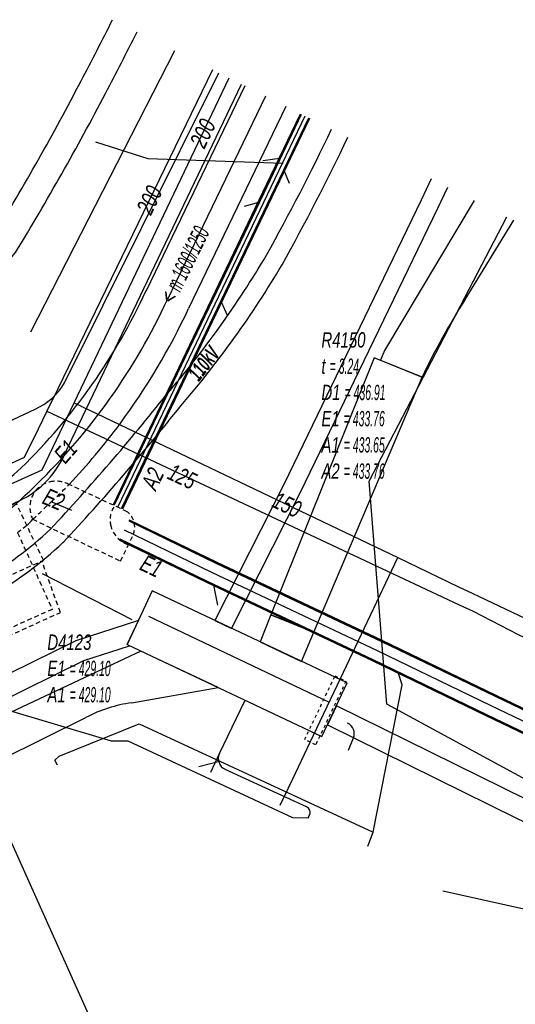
# Model space of a CAD drawing. Header units: metres. Extents: x 2695563 to 2696938, y 1260544 to 1262032.
# Tile 299 of 303: x 2696516 to 2696532, y 1261835 to 1261867. Entities that reach past the tile are written whole.
import ezdxf

# ---------------------------------------------------------------- set-up
doc = ezdxf.new("R2010")
doc.units = ezdxf.units.M
for name, pattern in [('AUSGEZOGEN', [0]), ('STRICHLINIE2_S3', [0.25, 0.15, -0.1]), ('VERDECKT2_S2', [0.18, 0.1, -0.08])]:
    doc.linetypes.add(name, pattern=pattern)
for name, color, linetype in [('AW_LK_ Haltung Text', 7, 'AUSGEZOGEN'), ('AW_LK_Ein-Auslauftext', 24, 'AUSGEZOGEN'), ('AW_LK_Haltung', 24, 'AUSGEZOGEN'), ('AW_LK_Normschacht Text', 24, 'AUSGEZOGEN'), ('AW_LK_Schacht Detaillinie', 24, 'AUSGEZOGEN'), ('AW_LK_Spezialbauwerk Detaillinie', 24, 'AUSGEZOGEN'), ('AW_LK_Spezialbauwerk Detailpolygon', 24, 'AUSGEZOGEN'), ('AW_LK_Trasselinie', 24, 'AUSGEZOGEN'), ('EW_LK_Bauwerk_FL_Linie_Punkt', 1, 'AUSGEZOGEN'), ('EW_LK_Trasseabs', 1, 'AUSGEZOGEN'), ('EW_LK_Trasseabs_Text', 1, 'AUSGEZOGEN'), ('EW_LK_Trasserand', 1, 'AUSGEZOGEN'), ('FM_LK_SW_TRASSEKANTE', 94, 'AUSGEZOGEN'), ('GA_LK_Leitung', 32, 'AUSGEZOGEN'), ('GA_LK_Leitung_Text', 32, 'AUSGEZOGEN'), ('GA_LK_Schutzrohr', 32, 'AUSGEZOGEN'), ('TV_LK_LEITUNG', 92, 'AUSGEZOGEN'), ('WA_LK_Leitung', 171, 'AUSGEZOGEN'), ('WA_LK_Leitung_Text', 171, 'AUSGEZOGEN')]:
    doc.layers.add(name, color=color, linetype=linetype)
doc.styles.add('ARIAL', font='arial.ttf')
doc.styles.add('ARIALNARROW', font='ARIALN.TTF')
pattern_1 = [(0, (2708005, 1273150), (6075, 6075), [6075, -6075]), (90, (2708005, 1273150), (-6075, 6075), [6075, -6075])]

# ---------------------------------------------------------------- blocks, each defined once
blk = doc.blocks.new('COMPLEXOBJECT_1467')
at = {"layer": 'AW_LK_Trasselinie', "color": 24, "linetype": 'AUSGEZOGEN', "transparency": 33554687}
for centre, radius, start, end in [((6470.385, 11902.934), 67.179, 308.99291, 311.20178), ((6513.244, 11849.939), 0.979, 126.989, 198.9446)]:
    blk.add_arc(centre, radius, start, end, dxfattribs=at)
blk = doc.blocks.new('COMPLEXOBJECT_1533')
at = {"layer": 'AW_LK_Spezialbauwerk Detaillinie', "color": 24, "linetype": 'STRICHLINIE2_S3', "transparency": 33554687}
for centre, radius, start, end in [((6518.354, 11850.679), 0.799, 148.0306, 191.909), ((6518.452, 11850.718), 0.903, 193.0295, 250.9449)]:
    blk.add_arc(centre, radius, start, end, dxfattribs=at)
blk = doc.blocks.new('COMPLEXOBJECT_1536')
at = {"layer": 'AW_LK_Spezialbauwerk Detailpolygon', "color": 24, "linetype": 'STRICHLINIE2_S3', "transparency": 33554687}
for p, q in [((6518.123, 11850.949), (6516.209, 11851.846)), ((6515.013, 11850.7), (6517.903, 11849.327)), ((6517.903, 11849.327), (6518.316, 11850.198))]:
    blk.add_line(p, q, dxfattribs=at)
for centre, radius, start, end in [((6515.781, 11851.098), 0.864, 131.6124, 165.8808), ((6515.783, 11851.064), 0.89, 96.3823, 130.2181), ((6515.784, 11851.069), 0.885, 61.3139, 96.4863), ((6515.786, 11851.096), 0.868, 165.7961, 207.1321), ((6517.718, 11850.441), 0.65, 21.1056, 51.4202), ((6517.725, 11850.446), 0.641, 337.1999, 20.8784)]:
    blk.add_arc(centre, radius, start, end, dxfattribs=at)
blk = doc.blocks.new('COMPLEXOBJECT_1545')
at = {"layer": 'AW_LK_Haltung', "color": 24, "linetype": 'AUSGEZOGEN', "transparency": 33554687}
for centre, radius, start, end in [((6500.7, 11866.64), 20.674, 309.8625, 314.257), ((6514.452, 11850.319), 0.675, 137.924, 198.7653)]:
    blk.add_arc(centre, radius, start, end, dxfattribs=at)
blk = doc.blocks.new('COMPLEXOBJECT_1554')
at = {"layer": 'AW_LK_Haltung', "color": 24, "linetype": 'AUSGEZOGEN', "transparency": 33554687}
blk.add_line((6522.664, 11864.612), (6519.44, 11857.922), dxfattribs=at)
for centre, radius, start, end in [((6500.71, 11866.602), 20.643, 324.7248, 335.1367), ((6500.71, 11866.63), 20.66, 314.2581, 324.662)]:
    blk.add_arc(centre, radius, start, end, dxfattribs=at)
blk = doc.blocks.new('COMPLEXOBJECT_1674')
at = {"layer": 'EW_LK_Trasserand', "color": 1, "linetype": 'AUSGEZOGEN', "transparency": 33554687}
blk.add_lwpolyline([(6518.273, 11844.669), (6521.112, 11845.169), (6518.57, 11846.368), (6506.467, 11840.682), (6507.052, 11839.375), (6516.764, 11844.19)], dxfattribs=at)
blk.add_arc((6518.889, 11840.111), 4.599, 97.7005, 117.5214, dxfattribs=at)
blk = doc.blocks.new('COMPLEXOBJECT_1774')
at = {"layer": 'EW_LK_Trasserand', "color": 1, "linetype": 'AUSGEZOGEN', "transparency": 33554687}
blk.add_line((6529.237, 11857.924), (6530.837, 11860.529), dxfattribs=at)
blk.add_lwpolyline([(6529.525, 11861.184), (6526.583, 11856.253), (6526.448, 11855.927), (6527.816, 11855.377)], dxfattribs=at)
blk.add_arc((6547.976, 11845.799), 22.32, 147.0962, 154.5885, dxfattribs=at)
blk = doc.blocks.new('COMPLEXOBJECT_1')
at = {"layer": 'EW_LK_Trasserand', "lineweight": 18, "transparency": 33554687}
h = blk.add_hatch(dxfattribs=at)
h.set_pattern_fill('MUSTER', color=1, scale=6075, style=0, pattern_type=2)
h.set_pattern_definition([(0, (12150, 12150), (6075, 6075), [6075, -6075]), (90, (12150, 12150), (-6075, 6075), [6075, -6075])])
h.paths.add_polyline_path([(670.809, 863.335), (652.353, 845.592), (652.354, 845.592), (652.662, 845.709), (652.971, 845.823), (653.28, 845.936), (653.591, 846.046), (653.901, 846.155), (654.213, 846.261), (659.313, 848.518), (659.391, 848.563), (659.469, 848.609), (659.547, 848.656), (659.625, 848.703), (659.702, 848.75), (659.778, 848.798), (659.854, 848.847), (659.93, 848.897), (660.006, 848.947), (660.081, 848.997), (660.156, 849.048), (660.23, 849.1), (660.304, 849.152), (660.378, 849.205), (660.451, 849.258), (660.523, 849.312), (660.596, 849.367), (660.668, 849.422), (660.739, 849.477), (660.81, 849.533), (660.881, 849.59), (660.951, 849.647), (661.021, 849.705), (661.09, 849.763), (661.159, 849.822), (661.228, 849.881), (661.296, 849.941), (661.363, 850.001), (661.43, 850.062), (661.497, 850.123), (661.563, 850.185), (661.692, 850.323), (661.82, 850.461), (661.949, 850.6), (662.076, 850.739), (662.204, 850.878), (662.331, 851.018), (662.457, 851.158), (662.584, 851.298), (662.71, 851.439), (662.835, 851.58), (662.96, 851.721), (663.085, 851.863), (663.21, 852.005), (663.334, 852.147), (663.457, 852.289), (663.581, 852.432), (663.703, 852.576), (663.826, 852.719), (663.948, 852.863), (664.07, 853.008), (664.191, 853.152), (664.312, 853.297), (664.433, 853.442), (664.553, 853.588), (664.673, 853.734), (664.792, 853.88), (664.911, 854.027), (665.03, 854.174), (665.148, 854.321), (665.266, 854.468), (665.383, 854.616), (665.501, 854.754), (665.619, 854.893), (665.736, 855.033), (665.852, 855.173), (665.967, 855.314), (666.082, 855.455), (666.195, 855.597), (666.308, 855.74), (666.42, 855.884), (666.531, 856.028), (666.642, 856.173), (666.751, 856.318), (666.86, 856.464), (666.968, 856.611), (667.075, 856.758), (667.181, 856.906), (667.286, 857.054), (667.391, 857.203), (667.494, 857.353), (667.597, 857.503), (667.699, 857.654), (667.8, 857.806), (667.9, 857.958), (667.999, 858.11), (668.097, 858.263), (668.195, 858.417), (668.292, 858.571), (668.387, 858.726), (668.482, 858.882), (668.576, 859.038), (668.669, 859.194), (668.742, 859.325), (668.815, 859.457), (668.888, 859.589), (668.96, 859.72), (669.032, 859.853), (669.104, 859.985), (669.175, 860.117), (669.247, 860.249), (669.318, 860.382), (669.388, 860.515), (669.459, 860.648), (669.529, 860.781), (669.599, 860.914), (669.668, 861.047), (669.738, 861.181), (669.807, 861.314), (669.875, 861.448), (669.944, 861.582), (670.012, 861.716), (670.08, 861.85), (670.148, 861.985), (670.215, 862.119), (670.282, 862.254), (670.349, 862.388), (670.415, 862.523), (670.482, 862.658), (670.548, 862.793), (670.613, 862.929), (670.679, 863.064), (670.744, 863.2)], flags=0)
blk = doc.blocks.new('COMPLEXOBJECT_1850')
at = {"layer": 'EW_LK_Trasserand', "color": 1, "linetype": 'AUSGEZOGEN', "transparency": 33554687}
for centre, radius, start, end in [((6459.686, 11894.561), 72.167, 330.82716, 334.52876), ((6495.398, 11875.512), 31.709, 319.2321, 329.4278), ((6464.083, 11898.644), 70.592, 316.86023, 321.61), ((6507.429, 11859.043), 11.907, 299.7816, 313.287)]:
    blk.add_arc(centre, radius, start, end, dxfattribs=at)
blk = doc.blocks.new('COMPLEXOBJECT_1872')
at = {"layer": 'EW_LK_Trasserand', "color": 1, "linetype": 'AUSGEZOGEN', "transparency": 33554687}
blk.add_lwpolyline([(6509.384, 11856.895), (6503.565, 11854.181), (6502.331, 11853.546), (6502.743, 11852.746)], dxfattribs=at)
for centre, radius, start, end in [((6414.499, 11918.914), 115.412, 332.21633, 333.3365), ((6438.94, 11905.576), 87.572, 328.63056, 332.48323), ((6505.886, 11866.357), 10.088, 290.2872, 320.8632)]:
    blk.add_arc(centre, radius, start, end, dxfattribs=at)
blk = doc.blocks.new('COMPLEXOBJECT_2133')
at = {"layer": 'EW_LK_Trasseabs', "color": 1, "linetype": 'AUSGEZOGEN', "transparency": 33554687}
blk.add_line((6503.214, 11846.387), (6514.452, 11851.256), dxfattribs=at)
blk.add_arc((6513.236, 11854.113), 3.105, 293.0485, 335.5102, dxfattribs=at)
blk = doc.blocks.new('COMPLEXOBJECT_2208')
at = {"layer": 'EW_LK_Trasseabs', "color": 1, "linetype": 'AUSGEZOGEN', "transparency": 33554687}
for p, q in [((6516.058, 11855.182), (6521.136, 11865.375)), ((6512.812, 11853.268), (6515.091, 11854.318))]:
    blk.add_line(p, q, dxfattribs=at)
blk.add_arc((6514.169, 11856.323), 2.207, 294.6921, 328.8685, dxfattribs=at)
blk = doc.blocks.new('COMPLEXOBJECT_2209')
at = {"layer": 'EW_LK_Trasseabs', "color": 1, "linetype": 'AUSGEZOGEN', "transparency": 33554687}
for p, q in [((6524.017, 11841.246), (6521.338, 11842.482)), ((6524.067, 11840.874), (6524.119, 11840.986))]:
    blk.add_line(p, q, dxfattribs=at)
for centre, radius, start, end in [((6521.509, 11842.836), 0.393, 155.0213, 244.1467), ((6523.945, 11841.068), 0.192, 334.8029, 68.038)]:
    blk.add_arc(centre, radius, start, end, dxfattribs=at)
blk = doc.blocks.new('COMPLEXOBJECT_2210')
at = {"layer": 'EW_LK_Trasseabs', "color": 1, "linetype": 'AUSGEZOGEN', "transparency": 33554687}
blk.add_line((6525.395, 11843.11), (6525.561, 11843.517), dxfattribs=at)
blk.add_arc((6525.205, 11843.654), 0.382, 338.8876, 64.8788, dxfattribs=at)
blk = doc.blocks.new('COMPLEXOBJECT_2820')
at = {"layer": 'EW_LK_Trasserand', "color": 1, "linetype": 'AUSGEZOGEN', "transparency": 33554687}
blk.add_lwpolyline([(6502.743, 11852.746), (6503.961, 11853.373), (6509.732, 11856.064)], dxfattribs=at)
for centre, radius, start, end in [((6414.006, 11919.133), 116.851, 332.23506, 333.34991), ((6437.313, 11906.51), 90.347, 328.6236, 332.43329), ((6505.871, 11866.378), 11.013, 290.523, 321.1523)]:
    blk.add_arc(centre, radius, start, end, dxfattribs=at)
blk = doc.blocks.new('COMPLEXOBJECT_2821')
at = {"layer": 'EW_LK_Trasserand', "color": 1, "linetype": 'AUSGEZOGEN', "transparency": 33554687}
for centre, radius, start, end in [((6460.051, 11894.333), 72.338, 330.8257, 334.55906), ((6495.525, 11875.434), 32.162, 319.237, 329.4169), ((6464.067, 11898.651), 71.21, 316.83116, 321.61495), ((6507.472, 11858.976), 12.432, 299.7829, 313.3318)]:
    blk.add_arc(centre, radius, start, end, dxfattribs=at)

msp = doc.modelspace()

# ---------------------------------------------------------------- hatches: boundary and pattern name
at = {"layer": 'EW_LK_Bauwerk_FL_Linie_Punkt', "lineweight": 18, "transparency": 33554687}
h = msp.add_hatch(dxfattribs=at)
h.set_pattern_fill('MUSTER', color=1, scale=4050, style=0, pattern_type=2)
h.set_pattern_definition([(0, (2703955, 1269100), (4050, 4050), [4050, -4050]), (90, (2703955, 1269100), (-4050, 4050), [4050, -4050])])
h.paths.add_polyline_path([(2696519.916, 1261848.157), (2696519.084, 1261846.393), (2696525.492, 1261843.37), (2696526.324, 1261845.134)], flags=0)
at = {"layer": 'EW_LK_Trasserand', "lineweight": 18, "transparency": 33554687}
h = msp.add_hatch(dxfattribs=at)
h.set_pattern_fill('MUSTER', color=1, scale=6075, style=0, pattern_type=2)
h.set_pattern_definition(pattern_1)
h.paths.add_polyline_path([(2696519.413, 1261866.531), (2696518.607, 1261866.933), (2696518.575, 1261866.868), (2696518.542, 1261866.803), (2696518.509, 1261866.738), (2696518.476, 1261866.673), (2696518.444, 1261866.608), (2696518.411, 1261866.543), (2696518.378, 1261866.478), (2696518.345, 1261866.414), (2696518.312, 1261866.349), (2696518.279, 1261866.284), (2696518.246, 1261866.219), (2696518.212, 1261866.154), (2696518.179, 1261866.089), (2696518.146, 1261866.025), (2696518.113, 1261865.96), (2696518.079, 1261865.895), (2696518.046, 1261865.831), (2696518.013, 1261865.766), (2696517.979, 1261865.701), (2696517.946, 1261865.637), (2696517.912, 1261865.572), (2696517.879, 1261865.507), (2696517.845, 1261865.443), (2696517.812, 1261865.378), (2696517.778, 1261865.314), (2696517.744, 1261865.249), (2696517.71, 1261865.185), (2696517.677, 1261865.12), (2696517.643, 1261865.056), (2696517.609, 1261864.991), (2696517.575, 1261864.927), (2696517.487, 1261864.759), (2696517.399, 1261864.59), (2696517.31, 1261864.422), (2696517.221, 1261864.255), (2696517.132, 1261864.087), (2696517.042, 1261863.92), (2696516.952, 1261863.752), (2696516.861, 1261863.585), (2696516.77, 1261863.419), (2696516.679, 1261863.252), (2696516.588, 1261863.086), (2696516.496, 1261862.919), (2696516.403, 1261862.753), (2696516.311, 1261862.588), (2696516.218, 1261862.422), (2696516.124, 1261862.256), (2696516.031, 1261862.091), (2696515.937, 1261861.926), (2696515.842, 1261861.761), (2696515.747, 1261861.597), (2696515.652, 1261861.432), (2696515.557, 1261861.268), (2696515.461, 1261861.104), (2696515.365, 1261860.941), (2696515.268, 1261860.777), (2696515.171, 1261860.614), (2696515.074, 1261860.45), (2696514.976, 1261860.288), (2696514.878, 1261860.125), (2696514.78, 1261859.962), (2696514.681, 1261859.8), (2696514.57, 1261859.666), (2696514.457, 1261859.534), (2696514.342, 1261859.405), (2696514.224, 1261859.277), (2696514.105, 1261859.151), (2696513.983, 1261859.027), (2696513.859, 1261858.906), (2696513.733, 1261858.786), (2696513.605, 1261858.669), (2696513.475, 1261858.554), (2696513.343, 1261858.441), (2696513.209, 1261858.33), (2696513.073, 1261858.222), (2696512.935, 1261858.116), (2696512.796, 1261858.013), (2696512.654, 1261857.912), (2696512.511, 1261857.813), (2696512.367, 1261857.717), (2696512.22, 1261857.624), (2696512.073, 1261857.533), (2696511.923, 1261857.444), (2696511.772, 1261857.358), (2696511.62, 1261857.275), (2696511.466, 1261857.194), (2696511.311, 1261857.116), (2696511.155, 1261857.041), (2696510.997, 1261856.968), (2696510.838, 1261856.898), (2696510.678, 1261856.831), (2696510.516, 1261856.767), (2696510.354, 1261856.705), (2696504.535, 1261853.991), (2696503.301, 1261853.356), (2696503.713, 1261852.556), (2696504.931, 1261853.183), (2696510.702, 1261855.874), (2696510.879, 1261855.942), (2696511.055, 1261856.013), (2696511.23, 1261856.087), (2696511.404, 1261856.165), (2696511.576, 1261856.245), (2696511.747, 1261856.328), (2696511.916, 1261856.414), (2696512.084, 1261856.503), (2696512.25, 1261856.595), (2696512.414, 1261856.689), (2696512.577, 1261856.787), (2696512.739, 1261856.887), (2696512.898, 1261856.99), (2696513.056, 1261857.096), (2696513.212, 1261857.205), (2696513.366, 1261857.316), (2696513.518, 1261857.43), (2696513.668, 1261857.546), (2696513.816, 1261857.665), (2696513.962, 1261857.787), (2696514.105, 1261857.911), (2696514.247, 1261858.037), (2696514.387, 1261858.166), (2696514.524, 1261858.297), (2696514.659, 1261858.431), (2696514.791, 1261858.567), (2696514.921, 1261858.705), (2696515.049, 1261858.846), (2696515.175, 1261858.988), (2696515.298, 1261859.133), (2696515.418, 1261859.28), (2696515.519, 1261859.446), (2696515.619, 1261859.611), (2696515.719, 1261859.777), (2696515.819, 1261859.944), (2696515.918, 1261860.11), (2696516.017, 1261860.277), (2696516.116, 1261860.443), (2696516.214, 1261860.61), (2696516.312, 1261860.778), (2696516.409, 1261860.945), (2696516.506, 1261861.113), (2696516.603, 1261861.281), (2696516.699, 1261861.449), (2696516.796, 1261861.617), (2696516.891, 1261861.786), (2696516.987, 1261861.954), (2696517.082, 1261862.123), (2696517.176, 1261862.292), (2696517.27, 1261862.462), (2696517.364, 1261862.631), (2696517.458, 1261862.801), (2696517.551, 1261862.971), (2696517.644, 1261863.141), (2696517.736, 1261863.311), (2696517.828, 1261863.482), (2696517.92, 1261863.652), (2696518.011, 1261863.823), (2696518.102, 1261863.995), (2696518.193, 1261864.166), (2696518.283, 1261864.337), (2696518.373, 1261864.509), (2696518.407, 1261864.574), (2696518.441, 1261864.639), (2696518.475, 1261864.704), (2696518.509, 1261864.769), (2696518.543, 1261864.834), (2696518.577, 1261864.899), (2696518.611, 1261864.964), (2696518.645, 1261865.029), (2696518.679, 1261865.094), (2696518.713, 1261865.159), (2696518.746, 1261865.224), (2696518.78, 1261865.289), (2696518.814, 1261865.354), (2696518.847, 1261865.42), (2696518.881, 1261865.485), (2696518.915, 1261865.55), (2696518.948, 1261865.615), (2696518.982, 1261865.681), (2696519.015, 1261865.746), (2696519.048, 1261865.811), (2696519.082, 1261865.876), (2696519.115, 1261865.942), (2696519.148, 1261866.007), (2696519.181, 1261866.073), (2696519.215, 1261866.138), (2696519.248, 1261866.203), (2696519.281, 1261866.269), (2696519.314, 1261866.334), (2696519.347, 1261866.4), (2696519.38, 1261866.465)], flags=0)
h = msp.add_hatch(dxfattribs=at)
h.set_pattern_fill('MUSTER', color=1, scale=6075, style=0, pattern_type=2)
h.set_pattern_definition(pattern_1)
h.paths.add_polyline_path([(2696529.086, 1261861.698), (2696528.752, 1261860.998), (2696524.247, 1261851.673), (2696521.972, 1261847.187), (2696522.523, 1261846.927), (2696524.792, 1261851.403), (2696529.301, 1261860.734), (2696529.63, 1261861.426)], flags=0)
h = msp.add_hatch(dxfattribs=at)
h.set_pattern_fill('MUSTER', color=1, scale=6075, style=0, pattern_type=2)
h.set_pattern_definition(pattern_1)
h.paths.add_polyline_path([(2696530.495, 1261860.994), (2696527.553, 1261856.063), (2696527.418, 1261855.737), (2696528.786, 1261855.187), (2696528.827, 1261855.272), (2696528.868, 1261855.357), (2696528.909, 1261855.441), (2696528.95, 1261855.526), (2696528.992, 1261855.61), (2696529.035, 1261855.694), (2696529.078, 1261855.778), (2696529.121, 1261855.862), (2696529.164, 1261855.945), (2696529.208, 1261856.029), (2696529.252, 1261856.112), (2696529.296, 1261856.195), (2696529.341, 1261856.278), (2696529.386, 1261856.36), (2696529.432, 1261856.443), (2696529.478, 1261856.525), (2696529.524, 1261856.607), (2696529.571, 1261856.689), (2696529.618, 1261856.77), (2696529.665, 1261856.852), (2696529.712, 1261856.933), (2696529.76, 1261857.014), (2696529.809, 1261857.095), (2696529.857, 1261857.175), (2696529.906, 1261857.256), (2696529.955, 1261857.336), (2696530.005, 1261857.416), (2696530.055, 1261857.496), (2696530.105, 1261857.575), (2696530.156, 1261857.655), (2696530.207, 1261857.734), (2696531.807, 1261860.339)], flags=0)
h = msp.add_hatch(dxfattribs=at)
h.set_pattern_fill('MUSTER', color=1, scale=6075, style=0, pattern_type=2)
h.set_pattern_definition(pattern_1)
h.paths.add_polyline_path([(2696528.786, 1261855.187), (2696527.214, 1261855.819), (2696523.816, 1261847.366), (2696525.224, 1261846.8)], flags=0)
h = msp.add_hatch(dxfattribs=at)
h.set_pattern_fill('MUSTER', color=1, scale=6075, style=0, pattern_type=2)
h.set_pattern_definition(pattern_1)
h.paths.add_polyline_path([(2696524.817, 1261845.837), (2696525.224, 1261846.8), (2696523.816, 1261847.366), (2696523.458, 1261846.486)], flags=0)
h = msp.add_hatch(dxfattribs=at)
h.set_pattern_fill('MUSTER', color=1, scale=6075, style=0, pattern_type=2)
h.set_pattern_definition(pattern_1)
h.paths.add_polyline_path([(2696500.443, 1261838.242), (2696501.64, 1261838.927), (2696510.552, 1261843.037), (2696514.766, 1261844.443), (2696517.663, 1261845.871), (2696519.166, 1261846.354), (2696519.084, 1261846.393), (2696519.457, 1261847.185), (2696517.399, 1261846.521), (2696514.5, 1261845.091), (2696510.294, 1261843.689), (2696501.318, 1261839.549), (2696500.154, 1261838.88)], flags=0)
h = msp.add_hatch(dxfattribs=at)
h.set_pattern_fill('MUSTER', color=1, scale=6075, style=0, pattern_type=2)
h.set_pattern_definition(pattern_1)
h.paths.add_polyline_path([(2696519.243, 1261844.479), (2696522.082, 1261844.979), (2696519.54, 1261846.178), (2696507.437, 1261840.492), (2696508.022, 1261839.185), (2696517.734, 1261844), (2696517.78, 1261844.023), (2696517.826, 1261844.046), (2696517.872, 1261844.069), (2696517.918, 1261844.091), (2696517.965, 1261844.112), (2696518.012, 1261844.133), (2696518.059, 1261844.153), (2696518.106, 1261844.173), (2696518.154, 1261844.193), (2696518.201, 1261844.211), (2696518.249, 1261844.23), (2696518.298, 1261844.247), (2696518.346, 1261844.264), (2696518.395, 1261844.281), (2696518.443, 1261844.297), (2696518.492, 1261844.313), (2696518.541, 1261844.328), (2696518.591, 1261844.342), (2696518.64, 1261844.356), (2696518.69, 1261844.369), (2696518.739, 1261844.382), (2696518.789, 1261844.394), (2696518.839, 1261844.406), (2696518.889, 1261844.417), (2696518.939, 1261844.428), (2696518.99, 1261844.438), (2696519.04, 1261844.447), (2696519.091, 1261844.456), (2696519.141, 1261844.464), (2696519.192, 1261844.472)], flags=0)
h = msp.add_hatch(dxfattribs=at)
h.set_pattern_fill('MUSTER', color=1, scale=6075, style=0, pattern_type=2)
h.set_pattern_definition(pattern_1)
h.paths.add_polyline_path([(2696532.217, 1261841.304), (2696525.968, 1261844.379), (2696525.672, 1261843.751), (2696531.911, 1261840.674), (2696557.343, 1261828.714), (2696557.638, 1261829.349)], flags=0)

# ---------------------------------------------------------------- linework, layer by layer
at = {"layer": 'AW_LK_Haltung', "linetype": 'AUSGEZOGEN', "transparency": 33554687}
for p, q in [((2696523.554, 1261861.26), (2696524.789, 1261863.842)), ((2696523.572, 1261861.252), (2696524.807, 1261863.833)), ((2696523.59, 1261861.243), (2696524.825, 1261863.825)), ((2696523.824, 1261861.131), (2696525.06, 1261863.712)), ((2696523.842, 1261861.122), (2696525.077, 1261863.704)), ((2696523.86, 1261861.114), (2696525.095, 1261863.695)), ((2696518.636, 1261851), (2696523.554, 1261861.26)), ((2696518.654, 1261850.992), (2696523.572, 1261861.252)), ((2696518.672, 1261850.983), (2696523.59, 1261861.243)), ((2696518.906, 1261850.871), (2696523.824, 1261861.131)), ((2696518.924, 1261850.862), (2696523.842, 1261861.122)), ((2696518.942, 1261850.854), (2696523.86, 1261861.114)), ((2696522.011, 1261849.063), (2696519.149, 1261850.449)), ((2696522.019, 1261849.081), (2696519.158, 1261850.467)), ((2696522.028, 1261849.098), (2696519.166, 1261850.485)), ((2696521.708, 1261848.432), (2696518.844, 1261849.819)), ((2696521.717, 1261848.449), (2696518.852, 1261849.837)), ((2696521.725, 1261848.467), (2696518.861, 1261849.855)), ((2696527.462, 1261846.487), (2696522.011, 1261849.063)), ((2696527.471, 1261846.505), (2696522.019, 1261849.081)), ((2696527.479, 1261846.523), (2696522.028, 1261849.098)), ((2696527.161, 1261845.855), (2696521.708, 1261848.432)), ((2696527.169, 1261845.873), (2696521.717, 1261848.449)), ((2696527.178, 1261845.891), (2696521.725, 1261848.467)), ((2696531.201, 1261844.682), (2696527.462, 1261846.487)), ((2696531.21, 1261844.699), (2696527.471, 1261846.505)), ((2696531.218, 1261844.717), (2696527.479, 1261846.523)), ((2696530.898, 1261844.051), (2696527.161, 1261845.855)), ((2696530.906, 1261844.069), (2696527.169, 1261845.873)), ((2696530.915, 1261844.086), (2696527.178, 1261845.891)), ((2696532.775, 1261843.925), (2696531.201, 1261844.682)), ((2696532.784, 1261843.942), (2696531.21, 1261844.699)), ((2696532.792, 1261843.96), (2696531.218, 1261844.717)), ((2696532.476, 1261843.292), (2696530.898, 1261844.051)), ((2696532.484, 1261843.31), (2696530.906, 1261844.069)), ((2696532.493, 1261843.327), (2696530.915, 1261844.086))]:
    msp.add_line(p, q, dxfattribs=at)
at = {"layer": 'AW_LK_Haltung', "color": 255, "transparency": 33554687}
for p, q in [((2696523.707, 1261861.187), (2696524.942, 1261863.768)), ((2696518.789, 1261850.927), (2696523.707, 1261861.187)), ((2696521.868, 1261848.765), (2696519.005, 1261850.152)), ((2696527.32, 1261846.189), (2696521.868, 1261848.765)), ((2696531.058, 1261844.384), (2696527.32, 1261846.189)), ((2696532.634, 1261843.626), (2696531.058, 1261844.384))]:
    msp.add_line(p, q, dxfattribs=at)
at = {"layer": 'AW_LK_Haltung', "color": 24, "linetype": 'AUSGEZOGEN', "transparency": 33554687}
for p, q in [((2696523.555, 1261862.309), (2696524.111, 1261862.378)), ((2696524.424, 1261861.552), (2696524.252, 1261861.978)), ((2696522.95, 1261860.803), (2696523.421, 1261860.934)), ((2696522.398, 1261857.19), (2696522.186, 1261857.645)), ((2696517.27, 1261850.798), (2696516.591, 1261851.087)), ((2696522.068, 1261847.686), (2696521.935, 1261848.35)), ((2696521.445, 1261842.385), (2696522.124, 1261842.566)), ((2696527.006, 1261839.766), (2696527.181, 1261840.232))]:
    msp.add_line(p, q, dxfattribs=at)
for points in [[(2696518.046, 1261862.92), (2696519.772, 1261862.373), (2696524.214, 1261862.217)], [(2696527.181, 1261840.232), (2696528.128, 1261845.07), (2696528.001, 1261845.47)], [(2696516.795, 1261842.431), (2696516.714, 1261842.589), (2696516.855, 1261842.721), (2696519.478, 1261843.787), (2696527.181, 1261840.232)]]:
    msp.add_lwpolyline(points, dxfattribs=at)
at = {"layer": 'AW_LK_Schacht Detaillinie', "color": 24, "linetype": 'STRICHLINIE2_S3', "transparency": 33554687}
msp.add_lwpolyline([(2696515.791, 1261850.304), (2696515.486, 1261850.071), (2696516.625, 1261847.55), (2696505.963, 1261842.809), (2696504.693, 1261842.262), (2696500.197, 1261840.383), (2696498.054, 1261841.402), (2696497.843, 1261841.309)], dxfattribs=at)
for centre, radius, start, end in [((2696501.891, 1261866.866), 21.566, 312.9719, 315.1497), ((2696497.337, 1261870.766), 27.531, 312.6292, 314.3737)]:
    msp.add_arc(centre, radius, start, end, dxfattribs=at)
at = {"layer": 'AW_LK_Spezialbauwerk Detaillinie', "color": 24, "linetype": 'STRICHLINIE2_S3', "transparency": 33554687}
msp.add_lwpolyline([(2696513.779, 1261848.389), (2696513.96, 1261848.093), (2696516.335, 1261849.166)], dxfattribs=at)
at = {"layer": 'AW_LK_Spezialbauwerk Detailpolygon', "color": 24, "linetype": 'STRICHLINIE2_S3', "transparency": 33554687}
msp.add_lwpolyline([(2696497.261, 1261841.558), (2696500.19, 1261840.164), (2696501.269, 1261840.613), (2696504.786, 1261841.994), (2696506.086, 1261842.521), (2696516.891, 1261847.45), (2696516.294, 1261849.11), (2696516.335, 1261849.166), (2696515.426, 1261851.067), (2696513.288, 1261849.431), (2696513.779, 1261848.389), (2696505.254, 1261844.46), (2696505.227, 1261844.457), (2696503.965, 1261843.89), (2696503.932, 1261843.859), (2696500.578, 1261842.284), (2696499.627, 1261842.88), (2696497.147, 1261841.835), (2696497.261, 1261841.558)], close=True, dxfattribs=at)
at = {"layer": 'AW_LK_Trasselinie', "color": 24, "linetype": 'AUSGEZOGEN', "transparency": 33554687}
for p, q in [((2696522.96, 1261864.759), (2696519.713, 1261858.026)), ((2696524.309, 1261864.085), (2696521.109, 1261857.441))]:
    msp.add_line(p, q, dxfattribs=at)
for centre, radius, start, end in [((2696501.817, 1261866.279), 19.707, 314.4025, 335.2434), ((2696501.439, 1261866.582), 21.69, 323.4075, 335.075), ((2696501.537, 1261866.483), 21.552, 316.5363, 323.4639), ((2696513.196, 1261853.063), 3.78, 313.3695, 317.5188)]:
    msp.add_arc(centre, radius, start, end, dxfattribs=at)
at = {"layer": 'EW_LK_Bauwerk_FL_Linie_Punkt', "color": 1, "linetype": 'AUSGEZOGEN', "transparency": 33554687}
msp.add_line((2696525.742, 1261844.487), (2696519.797, 1261847.319), dxfattribs=at)
msp.add_lwpolyline([(2696519.916, 1261848.157), (2696519.084, 1261846.393), (2696525.492, 1261843.37), (2696526.324, 1261845.134), (2696519.916, 1261848.157)], close=True, dxfattribs=at)
at = {"layer": 'EW_LK_Trasseabs', "color": 1, "linetype": 'AUSGEZOGEN', "transparency": 33554687}
for p, q in [((2696517.032, 1261852.636), (2696522.849, 1261864.814)), ((2696519.257, 1261847.211), (2696516.3, 1261848.717)), ((2696518.572, 1261843.22), (2696506.697, 1261846.753)), ((2696522.123, 1261842.812), (2696522.959, 1261844.541)), ((2696521.845, 1261842.196), (2696522.123, 1261842.812))]:
    msp.add_line(p, q, dxfattribs=at)
msp.add_lwpolyline([(2696525.037, 1261840.684), (2696524.537, 1261840.696), (2696519.124, 1261843.221), (2696518.572, 1261843.22)], dxfattribs=at)
at = {"layer": 'EW_LK_Trasserand', "color": 1, "linetype": 'AUSGEZOGEN', "transparency": 33554687}
msp.add_lwpolyline([(2696529.086, 1261861.698), (2696528.752, 1261860.998), (2696524.247, 1261851.673), (2696521.972, 1261847.187), (2696522.523, 1261846.927), (2696524.792, 1261851.403), (2696529.301, 1261860.734), (2696529.63, 1261861.426)], dxfattribs=at)
for points in [[(2696528.786, 1261855.187), (2696527.214, 1261855.819), (2696523.816, 1261847.366), (2696525.224, 1261846.8), (2696528.786, 1261855.187)], [(2696524.817, 1261845.837), (2696525.224, 1261846.8), (2696523.816, 1261847.366), (2696523.458, 1261846.486), (2696524.817, 1261845.837)], [(2696500.443, 1261838.242), (2696501.64, 1261838.927), (2696510.552, 1261843.037), (2696514.766, 1261844.443), (2696517.663, 1261845.871), (2696519.166, 1261846.354), (2696519.084, 1261846.393), (2696519.457, 1261847.185), (2696517.399, 1261846.521), (2696514.5, 1261845.091), (2696510.294, 1261843.689), (2696501.318, 1261839.549), (2696500.154, 1261838.88), (2696500.443, 1261838.242)], [(2696532.217, 1261841.304), (2696525.968, 1261844.379), (2696525.672, 1261843.751), (2696531.911, 1261840.674), (2696557.343, 1261828.714), (2696557.638, 1261829.349), (2696532.217, 1261841.304)]]:
    msp.add_lwpolyline(points, close=True, dxfattribs=at)
at = {"layer": 'FM_LK_SW_TRASSEKANTE', "color": 94, "linetype": 'AUSGEZOGEN', "transparency": 33554687}
msp.add_line((2696520.65, 1261865.913), (2696515.915, 1261856.663), dxfattribs=at)
msp.add_lwpolyline([(2696507.638, 1261852.868), (2696514.583, 1261841.425), (2696516.224, 1261837.777), (2696517.866, 1261834.13)], dxfattribs=at)
at = {"layer": 'GA_LK_Leitung', "color": 32, "linetype": 'AUSGEZOGEN', "transparency": 33554687}
msp.add_line((2696517.348, 1261854.339), (2696522.44, 1261865.018), dxfattribs=at)
for points in [[(2696482.118, 1261836.605), (2696482.43, 1261836.751), (2696489.155, 1261839.888), (2696516.298, 1261852.137), (2696517.348, 1261854.339)], [(2696517.348, 1261854.339), (2696527.989, 1261849.251), (2696529.989, 1261848.295), (2696530.438, 1261848.08)], [(2696524.125, 1261841.116), (2696524.535, 1261841.979), (2696525.106, 1261843.182), (2696526.101, 1261845.276), (2696527.989, 1261849.251)], [(2696530.438, 1261848.08), (2696530.662, 1261847.974), (2696537.799, 1261844.583), (2696550.252, 1261838.662), (2696560.347, 1261833.892), (2696566.917, 1261830.732), (2696575.16, 1261826.71), (2696597.206, 1261816.152), (2696597.46, 1261816.03)]]:
    msp.add_lwpolyline(points, dxfattribs=at)
at = {"layer": 'GA_LK_Schutzrohr', "color": 32, "linetype": 'VERDECKT2_S2', "transparency": 33554687}
msp.add_lwpolyline([(2696525.287, 1261843.096), (2696524.926, 1261843.268), (2696525.92, 1261845.362), (2696526.282, 1261845.19), (2696525.287, 1261843.096)], close=True, dxfattribs=at)
at = {"layer": 'TV_LK_LEITUNG', "color": 92, "linetype": 'AUSGEZOGEN', "transparency": 33554687}
msp.add_line((2696543.426, 1261835.863), (2696527.629, 1261844.429), dxfattribs=at)
for points in [[(2696527.629, 1261844.429), (2696527.041, 1261851.764), (2696531.569, 1261860.458)], [(2696543.426, 1261835.863), (2696542.202, 1261835.459), (2696529.464, 1261838.29)]]:
    msp.add_lwpolyline(points, dxfattribs=at)
at = {"layer": 'WA_LK_Leitung', "color": 7, "linetype": 'AUSGEZOGEN', "transparency": 33554687}
msp.add_line((2696516.446, 1261854.062), (2696516.16, 1261853.473), dxfattribs=at)
for points in [[(2696521.898, 1261865.289), (2696516.807, 1261854.805), (2696516.446, 1261854.062)], [(2696516.446, 1261854.062), (2696518.013, 1261853.328), (2696530.007, 1261847.705), (2696530.462, 1261847.491)], [(2696516.16, 1261853.473), (2696515.706, 1261852.538), (2696510.437, 1261850.114), (2696493.971, 1261842.647), (2696483.826, 1261838.046)], [(2696530.462, 1261847.491), (2696531.95, 1261846.72), (2696538.68, 1261843.52), (2696547.001, 1261839.594), (2696547.549, 1261839.336), (2696547.788, 1261839.223), (2696551.755, 1261837.351), (2696552.379, 1261837.057), (2696552.723, 1261836.895), (2696556.099, 1261835.299), (2696559.68, 1261833.606), (2696565.33, 1261830.926), (2696567.164, 1261830.056), (2696567.353, 1261829.965), (2696596.459, 1261815.988), (2696596.741, 1261815.852), (2696597.104, 1261815.678), (2696597.85, 1261815.32)]]:
    msp.add_lwpolyline(points, dxfattribs=at)

# ---------------------------------------------------------------- block references
at = {"layer": 'AW_LK_Haltung', "color": 24, "linetype": 'AUSGEZOGEN', "lineweight": -3, "transparency": 33554687}
for name in ['COMPLEXOBJECT_1554', 'COMPLEXOBJECT_1545']:
    msp.add_blockref(name, (2690000.97, 1249999.81), dxfattribs=at)
at = {"layer": 'AW_LK_Spezialbauwerk Detaillinie', "color": 24, "linetype": 'STRICHLINIE2_S3', "lineweight": -3, "transparency": 33554687}
msp.add_blockref('COMPLEXOBJECT_1533', (2690000.97, 1249999.81), dxfattribs=at)
at = {"layer": 'AW_LK_Spezialbauwerk Detailpolygon', "color": 24, "linetype": 'STRICHLINIE2_S3', "lineweight": -3, "transparency": 33554687}
msp.add_blockref('COMPLEXOBJECT_1536', (2690000.97, 1249999.81), dxfattribs=at)
at = {"layer": 'AW_LK_Trasselinie', "color": 24, "linetype": 'AUSGEZOGEN', "lineweight": -3, "transparency": 33554687}
msp.add_blockref('COMPLEXOBJECT_1467', (2690000.97, 1249999.81), dxfattribs=at)
at = {"layer": 'EW_LK_Trasseabs', "color": 1, "linetype": 'AUSGEZOGEN', "lineweight": -3, "transparency": 33554687}
for name in ['COMPLEXOBJECT_2208', 'COMPLEXOBJECT_2133', 'COMPLEXOBJECT_2210', 'COMPLEXOBJECT_2209']:
    msp.add_blockref(name, (2690000.97, 1249999.81), dxfattribs=at)
at = {"layer": 'EW_LK_Trasserand', "color": 1, "linetype": 'AUSGEZOGEN', "lineweight": -3, "transparency": 33554687}
for name in ['COMPLEXOBJECT_1872', 'COMPLEXOBJECT_2820', 'COMPLEXOBJECT_1850', 'COMPLEXOBJECT_2821', 'COMPLEXOBJECT_1774', 'COMPLEXOBJECT_1674']:
    msp.add_blockref(name, (2690000.97, 1249999.81), dxfattribs=at)
at = {"layer": 'EW_LK_Trasserand', "color": 1, "lineweight": 18, "transparency": 33554687}
msp.add_blockref('COMPLEXOBJECT_1', (2695855, 1261000), dxfattribs=at)

# ---------------------------------------------------------------- texts
at = {"layer": 'AW_LK_ Haltung Text', "color": 24, "transparency": 33554687, "insert": (2696520.971, 1261858.866), "char_height": 0.55705, "width": 3.85795, "attachment_point": 5, "rotation": 63.8523, "style": 'ARIAL'}
msp.add_mtext('\\A1;{\\fArial|i1|b0;\\H0.557054;\\W0.700000;\\C24;< \\W0.490000;m 1600/1250}\\P', dxfattribs=at)
at = {"layer": 'AW_LK_Ein-Auslauftext', "color": 24, "transparency": 33554687, "char_height": 0.55705, "attachment_point": 7, "style": 'ARIAL'}
for s, insert, width, rotation in [('\\A1;{\\fArial|i1|b0;\\H0.557054;\\W0.700000;\\C24;E1}\\P', (2696517.053, 1261852.304), 0.85544, 48.5478), ('\\A1;{\\fArial|i1|b0;\\H0.557054;\\W0.700000;\\C24;A2}\\P', (2696520.036, 1261851.424), 0.86376, 64.4283), ('\\A1;{\\fArial|i1|b0;\\H0.557054;\\W0.700000;\\C24;E2}\\P', (2696516.262, 1261851.042), 0.86376, 336.9438), ('\\A1;{\\fArial|i1|b0;\\H0.557054;\\W0.700000;\\C24;E1}\\P', (2696519.464, 1261848.868), 0.85544, 334.4994)]:
    msp.add_mtext(s, dxfattribs=dict(at, insert=insert, width=width, rotation=rotation))
at = {"layer": 'AW_LK_Normschacht Text', "color": 24, "transparency": 33554687, "char_height": 0.50641, "attachment_point": 1, "line_spacing_factor": 1.024096, "style": 'ARIAL'}
for s, insert, width in [('\\A1;{\\fArial|i1|b0;\\H0.506413;\\W0.694955;\\C24;R4150}\\P{\\fArial|i1|b0;\\H0.505000;\\W0.694955;\\C24;t \\W0.486468;= 3.24}\\P{\\fArial|i1|b0;\\H0.505000;\\W0.694955;\\C24;D1 \\W0.486468;= 436.91}\\P{\\fArial|i1|b0;\\H0.505000;\\W0.694955;\\C24;E1 \\W0.486468;= 433.76}\\P{\\fArial|i1|b0;\\H0.505000;\\W0.694955;\\C24;A1 \\W0.486468;= 433.65}\\P{\\fArial|i1|b0;\\H0.505000;\\W0.694955;\\C24;A2 \\W0.486468;= 433.76}\\P', (2696525.477, 1261856.661), 2.83668), ('\\A1;{\\fArial|i1|b0;\\H0.506413;\\W0.694500;\\C24;D4123}\\P{\\fArial|i1|b0;\\H0.505000;\\W0.694500;\\C24;E1 \\W0.486150;= 429.10}\\P{\\fArial|i1|b0;\\H0.505000;\\W0.694500;\\C24;A1 \\W0.486150;= 429.10}\\P', (2696516.465, 1261846.725), 2.81137)]:
    msp.add_mtext(s, dxfattribs=dict(at, insert=insert, width=width))
at = {"layer": 'EW_LK_Trasseabs_Text', "color": 1, "transparency": 33554687, "insert": (2696521.612, 1261855.633), "char_height": 0.5075, "width": 1.34542, "attachment_point": 5, "rotation": 51.7878, "style": 'ARIALNARROW'}
msp.add_mtext('\\A1;{\\fArial Narrow|i1|b1;\\H0.507500;\\W0.700000;\\C1;110kV}\\P', dxfattribs=at)
at = {"layer": 'GA_LK_Leitung_Text', "color": 32, "transparency": 33554687, "char_height": 0.55825, "attachment_point": 5, "style": 'ARIAL'}
for s, insert, width, rotation in [('\\A1;{\\fArial|i1|b0;\\H0.558250;\\W0.700000;\\C32;200}\\P', (2696521.578, 1261863.198), 1.11429, 64.5075), ('\\A1;{\\fArial|i1|b0;\\H0.558250;\\W0.700000;\\C32;150}\\P', (2696524.345, 1261850.988), 1.10806, 334.4472)]:
    msp.add_mtext(s, dxfattribs=dict(at, insert=insert, width=width, rotation=rotation))
at = {"layer": 'WA_LK_Leitung_Text', "color": 7, "transparency": 33554687, "char_height": 0.55426, "attachment_point": 5, "style": 'ARIAL'}
for s, insert, width, rotation in [('\\A1;{\\fArial|i1|b0;\\H0.554263;\\W0.700000;\\C7;200}\\P', (2696519.823, 1261861.005), 1.10633, 64.1016), ('\\A1;{\\fArial|i1|b0;\\H0.554263;\\W0.700000;\\C7;125}\\P', (2696520.897, 1261851.915), 1.10014, 334.881)]:
    msp.add_mtext(s, dxfattribs=dict(at, insert=insert, width=width, rotation=rotation))

doc.saveas('drawing.dxf')
